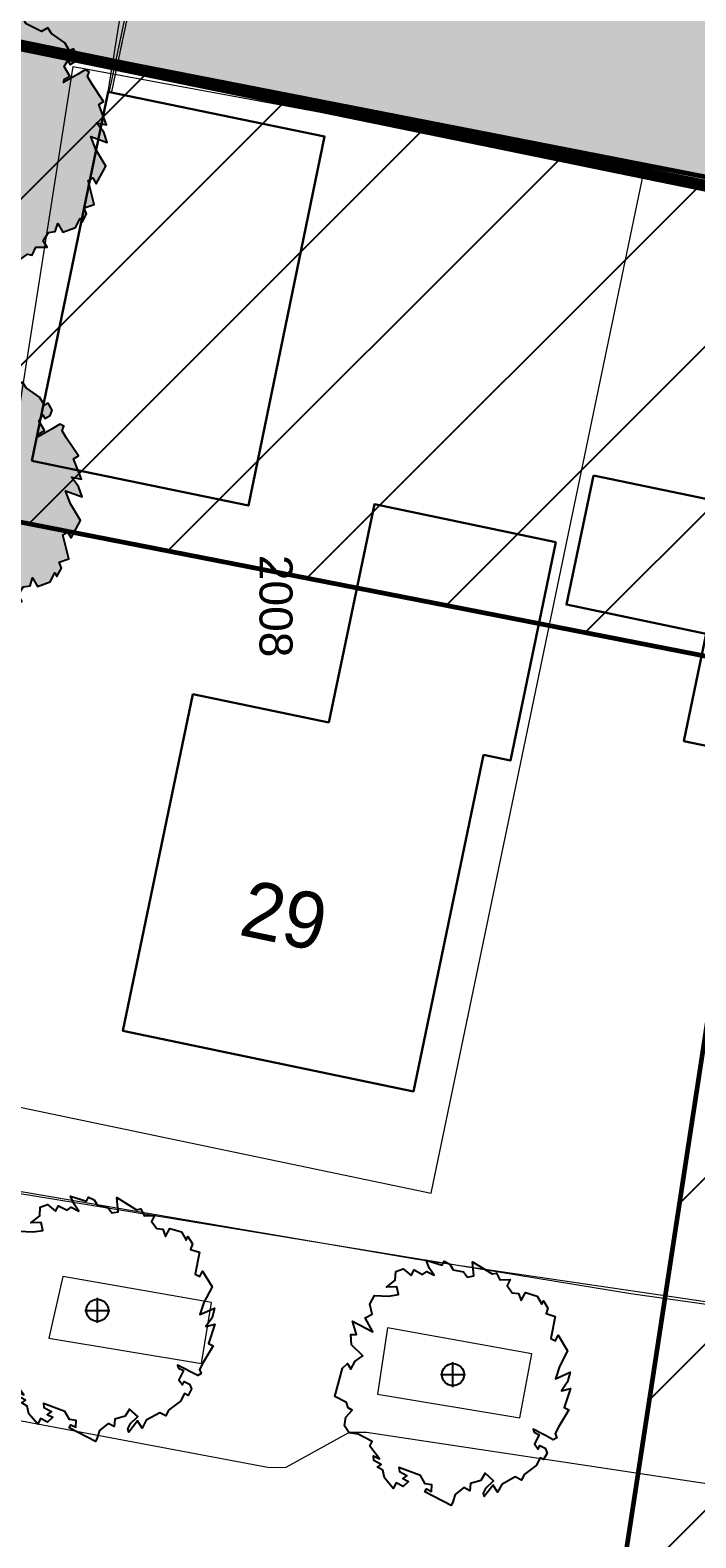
# Model space of a CAD drawing. Extents: x -1000932 to 2054797, y 285738 to 764020.
# Tile 602 of 656: x 831001 to 845153, y 468484 to 500538. Entities that reach past the tile are written whole.
import ezdxf

# ---------------------------------------------------------------- set-up
doc = ezdxf.new("R2010")
doc.units = 0
doc.header["$MEASUREMENT"] = 0
doc.linetypes.add('DASHED', pattern=[0.75, 0.5, -0.25])
doc.layers.get('0').update_dxf_attribs({"color": 1, "linetype": 'CONTINUOUS'})
for name, color, linetype in [('--schets pp', 1, 'CONTINUOUS'), ('-boom', 8, 'CONTINUOUS'), ('-boom beschermd', 82, 'CONTINUOUS'), ('31.', 7, 'CONTINUOUS'), ('A-0010--', 4, 'CONTINUOUS'), ('A-0900-TERREIN', 14, 'CONTINUOUS'), ('bomen', 1, 'CONTINUOUS')]:
    doc.layers.add(name, color=color, linetype=linetype)
for name, color, linetype, lineweight in [('B01', 1, 'CONTINUOUS', 30), ('B02', 1, 'CONTINUOUS', 30), ('B11', 1, 'CONTINUOUS', 30), ('B14', 1, 'CONTINUOUS', 30), ('T03', 84, 'CONTINUOUS', 0), ('V00', 7, 'CONTINUOUS', 0), ('Z02', 7, 'CONTINUOUS', 0)]:
    doc.layers.add(name, color=color, linetype=linetype, lineweight=lineweight)
doc.styles.get("Standard").update_dxf_attribs({"font": 'romans.shx'})
doc.styles.add('Style-INTL_ISO_EQUAL', font='INTL_ISO_EQUAL.shx')

# ---------------------------------------------------------------- blocks, each defined once
blk = doc.blocks.new('eigendomssituatie')
at = {"layer": '--schets pp', "linetype": 'Continuous', "transparency": 33554495}
h = blk.add_hatch(color=140, dxfattribs=at)
h.dxf.hatch_style = 1
h.paths.add_polyline_path([(9221, 16017), (-3884, 17237), (-5436, 504), (0, 0), (-2500, -26949), (-6847, -26546), (-6943, -27582), (-9442, -27350), (-9346, -26314), (-13692, -25911), (-13542, -23750), (-24868, -22700), (-35971, -21670), (-39085, -21481), (-35919, 15171), (-35449, 20057), (-40996, 20385), (-45060, -52868), (-5988, -60874), (-5392, -55500), (3604, -48873)])
at = {"layer": '--schets pp', "color": 140, "linetype": 'Continuous', "const_width": 250}
blk.add_lwpolyline([(9221, 16017), (-3884, 17237), (-5436, 504), (0, 0), (-2500, -26949), (-6847, -26546), (-6943, -27582), (-9442, -27350), (-9346, -26314), (-13692, -25911), (-13542, -23750), (-24868, -22700), (-35971, -21670), (-39085, -21481), (-35919, 15171), (-35449, 20057), (-40996, 20385), (-45060, -52868), (-5988, -60874), (-5392, -55500), (3604, -48873)], close=True, dxfattribs=at)
blk = doc.blocks.new('boom')
at = {"layer": '31.', "color": 7, "linetype": 'Continuous'}
for points in [[(2252, -1106), (2174, -1256), (2210, -1343), (2134, -1385), (1982, -1306), (1886, -1256), (1704, -1162), (1724, -1227), (1831, -1282), (1731, -1475), (1810, -1584), (1849, -1510), (1958, -1566), (2000, -1669), (1928, -1809), (1853, -1770), (1769, -1930), (1516, -2125), (1455, -2242), (1326, -2176), (1036, -2338), (950, -2502), (853, -2352), (667, -2590), (646, -2521), (706, -2406), (860, -2260), (686, -2098), (595, -2253), (372, -2314), (359, -2471), (230, -2404), (44, -2552), (-1, -2709), (-40, -2785), (-597, -2495), (-564, -2431), (-457, -2486), (-449, -2341), (-589, -2322), (-691, -2147), (-1147, -1978), (-1138, -2064), (-977, -2148), (-1064, -2211), (-947, -2272), (-1056, -2379), (-1206, -2301), (-1268, -2419), (-1454, -2198), (-1493, -2035), (-1602, -1968), (-1524, -1910), (-1684, -1827), (-1691, -1726), (-1560, -1794), (-1766, -1521), (-1716, -1425), (-2016, -1269), (-2204, -1239), (-2305, -1092), (-2275, -903), (-2143, -754), (-2228, -709), (-2266, -594), (-2513, -466), (-2348, 139), (-2243, 236), (-2169, 116), (-2080, 288), (-1914, 397), (-2159, 633), (-2173, 849), (-2048, 851), (-2137, 1136), (-1701, 908), (-1864, 1205), (-1716, 1286), (-1765, 1496), (-1667, 1683), (-1367, 1668), (-1156, 1699), (-1191, 1867), (-1412, 1860), (-1226, 2010), (-1212, 2193), (-1060, 2251), (-889, 2107), (-828, 2225), (-644, 2130), (-557, 2193), (-396, 2110), (-496, 2257), (-569, 2431), (-230, 2323), (-186, 2409), (-68, 2347), (6, 2228), (227, 2181), (306, 2072), (441, 2096), (417, 2398), (831, 2139), (923, 2159), (996, 2012), (1218, 2019), (1151, 1891), (1262, 1738), (1393, 1724), (1450, 1572), (1539, 1743), (1787, 1669), (1887, 1495), (1926, 1570), (2020, 1412)], [(2020, 1412), (1980, 1296), (2174, 1237), (2080, 768), (2177, 718), (2238, 836), (2438, 502), (2265, 170), (2180, -89), (2493, 49), (2438, -158), (2305, -345), (2498, -295), (2366, -703), (2463, -753), (2252, -1106)]]:
    blk.add_lwpolyline(points, dxfattribs=at)
blk.add_circle((0, 0), 235, dxfattribs=at)
blk = doc.blocks.new('UNNAMED')
at = {"color": 0}
for p, q in [((-0.5, 0), (0.5, 0)), ((0, -0.5), (0, 0.5))]:
    blk.add_line(p, q, dxfattribs=at)
blk = doc.blocks.new('nieuwe bomen')
at = {"layer": '-boom beschermd', "linetype": 'Continuous', "true_color": 0xd5bf15, "transparency": 33554559}
h = blk.add_hatch(color=52, dxfattribs=at)
h.dxf.hatch_style = 1
h.paths.add_polyline_path([(2240, 1375), (2147, 1534), (2182, 1631), (2096, 1673), (1935, 1578), (1832, 1518), (1639, 1404), (1658, 1477), (1771, 1543), (1651, 1748), (1732, 1872), (1778, 1792), (1894, 1860), (1934, 1975), (1847, 2123), (1767, 2076), (1667, 2247), (1380, 2445), (1306, 2570), (1170, 2490), (845, 2651), (741, 2825), (644, 2655), (427, 2905), (408, 2829), (480, 2706), (657, 2556), (476, 2369), (368, 2533), (121, 2587), (98, 2757), (-38, 2677), (-250, 2828), (-308, 2997), (-355, 3077), (-947, 2730), (-907, 2662), (-793, 2728), (-776, 2570), (-928, 2542), (-1029, 2345), (-1518, 2134), (-1512, 2229), (-1342, 2330), (-1441, 2394), (-1315, 2467), (-1441, 2577), (-1600, 2484), (-1674, 2609), (-1865, 2358), (-1898, 2178), (-2014, 2098), (-1925, 2040), (-2095, 1940), (-2097, 1829), (-1958, 1911), (-2167, 1602), (-2107, 1499), (-2426, 1312), (-2630, 1269), (-2731, 1102), (-2688, 898), (-2535, 743), (-2626, 690), (-2661, 562), (-2923, 408), (-2709, -243), (-2589, -343), (-2515, -208), (-2408, -390), (-2221, -499), (-2475, -771), (-2478, -1007), (-2342, -1003), (-2423, -1319), (-1960, -1046), (-2121, -1378), (-1955, -1459), (-1996, -1691), (-1879, -1889), (-1552, -1855), (-1320, -1878), (-1349, -2063), (-1591, -2068), (-1379, -2221), (-1354, -2421), (-1184, -2474), (-1006, -2308), (-933, -2434), (-738, -2319), (-639, -2383), (-468, -2283), (-569, -2450), (-639, -2644), (-275, -2507), (-222, -2598), (-97, -2524), (-23, -2389), (215, -2326), (296, -2202), (445, -2222), (436, -2552), (872, -2246), (974, -2263), (1046, -2098), (1288, -2094), (1208, -1957), (1320, -1784), (1463, -1762), (1516, -1593), (1623, -1775), (1889, -1680), (1988, -1484), (2035, -1564), (2129, -1386), (2079, -1262), (2287, -1186), (2159, -680), (2261, -620), (2335, -745), (2534, -370), (2326, -17), (2219, 260), (2568, 128), (2496, 351), (2341, 547), (2554, 504), (2388, 941), (2490, 1001)])
at = {"layer": '-boom beschermd', "color": 52, "linetype": 'Continuous', "true_color": 0xd5bf15}
blk.add_lwpolyline([(2240, 1375), (2147, 1534), (2182, 1631), (2096, 1673), (1935, 1578), (1832, 1518), (1639, 1404), (1658, 1477), (1771, 1543), (1651, 1748), (1732, 1872), (1778, 1792), (1894, 1860), (1934, 1975), (1847, 2123), (1767, 2076), (1667, 2247), (1380, 2445), (1306, 2570), (1170, 2490), (845, 2651), (741, 2825), (644, 2655), (427, 2905), (408, 2829), (480, 2706), (657, 2556), (476, 2369), (368, 2533), (121, 2587), (98, 2757), (-38, 2677), (-250, 2828), (-308, 2997), (-355, 3077), (-947, 2730), (-907, 2662), (-793, 2728), (-776, 2570), (-928, 2542), (-1029, 2345), (-1518, 2134), (-1512, 2229), (-1342, 2330), (-1441, 2394), (-1315, 2467), (-1441, 2577), (-1600, 2484), (-1674, 2609), (-1865, 2358), (-1898, 2178), (-2014, 2098), (-1925, 2040), (-2095, 1940), (-2097, 1829), (-1958, 1911), (-2167, 1602), (-2107, 1499), (-2426, 1312), (-2630, 1269), (-2731, 1102), (-2688, 898), (-2535, 743), (-2626, 690), (-2661, 562), (-2923, 408), (-2709, -243), (-2589, -343), (-2515, -208), (-2408, -390), (-2221, -499), (-2475, -771), (-2478, -1007), (-2342, -1003), (-2423, -1319), (-1960, -1046), (-2121, -1378), (-1955, -1459), (-1996, -1691), (-1879, -1889), (-1552, -1855), (-1320, -1878), (-1349, -2063), (-1591, -2068), (-1379, -2221), (-1354, -2421), (-1184, -2474), (-1006, -2308), (-933, -2434), (-738, -2319), (-639, -2383), (-468, -2283), (-569, -2450), (-639, -2644), (-275, -2507), (-222, -2598), (-97, -2524), (-23, -2389), (215, -2326), (296, -2202), (445, -2222), (436, -2552), (872, -2246), (974, -2263), (1046, -2098), (1288, -2094), (1208, -1957), (1320, -1784), (1463, -1762), (1516, -1593), (1623, -1775), (1889, -1680), (1988, -1484), (2035, -1564), (2129, -1386), (2079, -1262), (2287, -1186), (2159, -680), (2261, -620), (2335, -745), (2534, -370), (2326, -17), (2219, 260), (2568, 128), (2496, 351), (2341, 547), (2554, 504), (2388, 941), (2490, 1001)], close=True, dxfattribs=at)
blk.add_lwpolyline([(0, 0), (-163, 196)], dxfattribs=at)
blk.add_circle((0, 0), 255, dxfattribs=at)

msp = doc.modelspace()

# ---------------------------------------------------------------- hatches: boundary and pattern name
at = {"layer": '--schets pp', "linetype": 'Continuous'}
h = msp.add_hatch(dxfattribs=at)
h.set_pattern_fill('ANSI31', color=241, scale=20000)
h.set_pattern_definition([(45, (528312, 0), (-1767.767, 1767.767), [])])
edge = h.paths.add_edge_path()
edge.add_line((884116.828, 599424.851), (882423.395, 580081.091))
edge.add_line((882423.395, 580081.091), (889913.744, 579453.983))
edge.add_line((889913.744, 579453.983), (883041.958, 500066.664))
edge.add_line((883041.958, 500066.664), (873929.617, 493354.472))
edge.add_line((873929.617, 493354.472), (872686.018, 482143.686))
edge.add_line((872686.018, 482143.686), (872199.183, 482209.964))
edge.add_line((872199.183, 482209.964), (869066.62, 459200.025))
edge.add_line((869066.62, 459200.025), (843234.372, 465342.604))
edge.add_line((843234.372, 465342.604), (846552.823, 486994.847))
edge.add_line((846552.823, 486994.847), (814337.088, 493299.452))
edge.add_line((814337.088, 493299.452), (818906.995, 575452.455))
edge.add_arc((837543.896, 574415.744), 18665.712, 106.9763879, 176.8161015, ccw=False)
edge.add_line((832093.926, 592268.101), (850249.646, 598455.689))
edge.add_arc((864026.501, 564014.999), 37093.974, 88.4396865, 111.8022388, ccw=False)
edge.add_line((865036.541, 601095.219), (866560.327, 600961.82))
edge.add_line((866560.327, 600961.82), (884116.828, 599424.851))
edge = h.paths.add_edge_path(flags=16)
edge.add_line((873282.823, 590335.058), (871586.074, 570953.43))
edge.add_line((871586.074, 570953.43), (879086.187, 570325.504))
edge.add_line((879086.187, 570325.504), (873469.291, 505435.484))
edge.add_line((873469.291, 505435.484), (864473.346, 498809.03))
edge.add_line((864473.346, 498809.03), (863877.229, 493435.155))
edge.add_line((863877.229, 493435.155), (863639.536, 493467.515))
edge.add_line((863639.536, 493467.515), (860646.315, 471481.093))
edge.add_line((860646.315, 471481.093), (854515.362, 472938.955))
edge.add_line((854515.362, 472938.955), (857891.198, 494965.624))
edge.add_line((857891.198, 494965.624), (824805.408, 501440.499))
edge.add_line((824805.408, 501440.499), (828891.56, 574897.046))
edge.add_arc((837543.896, 574415.744), 8665.712, 106.1143616, 176.8161015, ccw=False)
edge.add_line((835138.68, 582740.977), (853741.284, 589080.866))
edge.add_arc((864026.501, 564014.999), 27093.974, 89.0254668, 112.3096958, ccw=False)
edge.add_line((864487.315, 591105.053), (865688.221, 590999.921))
edge.add_line((865688.221, 590999.921), (873282.823, 590335.058))

# ---------------------------------------------------------------- linework, layer by layer
at = {"layer": '--schets pp', "color": 241, "linetype": 'Continuous', "const_width": 100}
for points in [[(884116.828, 599424.851), (882423.395, 580081.091), (889913.744, 579453.983), (883041.958, 500066.664), (873929.617, 493354.472), (872686.018, 482143.686), (872199.183, 482209.964), (869066.62, 459200.025), (843234.372, 465342.604), (846552.823, 486994.847), (814337.088, 493299.452), (818906.995, 575452.455, -0.314530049), (832093.926, 592268.101), (850249.646, 598455.689, -0.102292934), (865036.541, 601095.219), (866560.327, 600961.82)], [(873282.823, 590335.058), (871586.074, 570953.43), (879086.187, 570325.504), (873469.291, 505435.484), (864473.346, 498809.03), (863877.229, 493435.155), (863639.536, 493467.515), (860646.315, 471481.093), (854515.362, 472938.955), (857891.198, 494965.624), (824805.408, 501440.499), (828891.56, 574897.046, -0.318668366), (835138.68, 582740.977), (853741.284, 589080.866, -0.10194762), (864487.315, 591105.053), (865688.221, 590999.921)]]:
    msp.add_lwpolyline(points, format="xyb", close=True, dxfattribs=at)
at = {"layer": 'A-0900-TERREIN', "color": 14, "linetype": 'Continuous', "lineweight": 13}
for points in [[(855282.955, 591361.78), (834445.955, 583958.78, 0.325245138), (827342.957, 574135.78), (826642.955, 560602.78), (826429.588, 559083.78), (826297.588, 555824.78), (826204.955, 554612.78), (825705.955, 546438.78), (825705.955, 546438.78), (825208.955, 540316.78), (825208.955, 540316.78), (824651.068, 531197.927), (829643.691, 530926.426), (828557.687, 510955.933), (823565.063, 511227.434), (822146.955, 487040.78), (821769.955, 477392.78), (839227.955, 474405.78), (854335.955, 472192.78), (854499.276, 472942.78), (860646.315, 471481.093), (862816.346, 470963.905)], [(855282.955, 591361.78), (834445.955, 583958.78, 0.325245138), (827342.957, 574135.78), (826642.955, 560602.78), (826385.36, 557017.708), (826204.955, 554612.78), (826204.955, 554612.78), (825705.955, 546438.78), (825387.169, 543593.936), (825282.555, 541670.195), (825208.955, 540316.78), (824726.955, 532296.78), (824667.152, 531197.052), (823404.044, 508265.25), (823246.955, 505842.78), (822146.955, 487040.78), (821769.955, 477392.78), (839227.955, 474405.78), (854335.955, 472192.78), (854499.276, 472942.78), (860646.315, 471481.093), (862816.346, 470963.905)]]:
    msp.add_lwpolyline(points, format="xyb", dxfattribs=at)
at = {"layer": 'A-0900-TERREIN', "color": 7, "linetype": 'DASHED', "lineweight": 18}
for points in [[(833531.299, 503243.405), (832672.955, 499200.78)], [(833580.209, 503233.015), (832721.866, 499190.405)]]:
    msp.add_lwpolyline(points, dxfattribs=at)
at = {"layer": 'A-0900-TERREIN', "color": 8, "linetype": 'Continuous', "lineweight": 13}
msp.add_lwpolyline([(842179.252, 489655.702), (838320.237, 490461.093), (837352.276, 485817.28), (834460.198, 486420.64), (832972.221, 479263.921), (839149.26, 477975.499), (840640.244, 485131.187), (841210.252, 485012.062)], close=True, dxfattribs=at)
at = {"layer": 'A-0900-TERREIN', "color": 14, "linetype": 'Continuous', "lineweight": 13}
msp.add_lwpolyline([(828507.18, 478117.53), (839523.252, 475813.718)], dxfattribs=at)
at = {"layer": 'B01', "flags": 128}
for points in [[(842179.221, 489651.921), (841210.221, 485009.921), (840640.221, 485128.921)], [(840640.221, 485128.921), (839149.221, 477975.921), (832972.221, 479263.921), (834460.221, 486417.921), (837352.221, 485814.921)]]:
    msp.add_lwpolyline(points, dxfattribs=at)
at = {"layer": 'B02', "flags": 128}
for points in [[(831039.221, 491379.921), (835641.221, 490430.921), (837260.221, 498278.921), (832658.221, 499227.921)], [(832658.221, 499227.921), (831039.221, 491379.921)], [(842976.221, 491071.921), (842403.221, 488323.921), (845375.221, 487704.921), (844900.221, 485422.921), (848102.221, 484755.921), (849414.221, 491057.921)]]:
    msp.add_lwpolyline(points, dxfattribs=at)
at = {"layer": 'B11', "flags": 128}
msp.add_lwpolyline([(837352.221, 485814.921), (838320.221, 490456.921), (842179.221, 489651.921)], dxfattribs=at)
at = {"layer": 'B14', "flags": 128}
msp.add_lwpolyline([(842976.221, 491071.921), (845947.221, 490453.921), (846212.221, 491724.921), (849414.221, 491057.921)], dxfattribs=at)
at = {"layer": 'T03', "flags": 128}
msp.add_lwpolyline([(832658.221, 499227.921), (833301.221, 503255.921)], dxfattribs=at)
at = {"layer": 'V00', "flags": 128}
for points in [[(828507.18, 478117.546), (831914.182, 499763.374)], [(831914.182, 499763.374), (844045.276, 497523.702)], [(839523.252, 475813.734), (844045.276, 497523.702)], [(827214.221, 476413.921), (828705.221, 476141.921), (843774.221, 473678.921), (854394.221, 472178.921), (855124.221, 476758.921), (857794.221, 476368.921), (858554.221, 481728.921)], [(828507.18, 478117.546), (839523.252, 475813.734)], [(831396.221, 472728.921), (834647.221, 472190.921), (834857.221, 473490.921), (831699.221, 474038.921), (831396.221, 472728.921)], [(838385.221, 471539.921), (841411.221, 471036.921), (841667.221, 472392.921), (838600.221, 472951.921), (838385.221, 471539.921)], [(870025.221, 466103.921), (856004.221, 468033.921), (838153.221, 470724.921), (837783.221, 470726.921), (836436.221, 469980.921), (836088.221, 469969.921), (826818.221, 471716.921)]]:
    msp.add_lwpolyline(points, dxfattribs=at)
at = {"layer": 'V00', "color": 7, "flags": 128}
msp.add_lwpolyline([(844045.276, 497523.702), (857891.198, 494965.624)], dxfattribs=at)

# ---------------------------------------------------------------- block references
at = {"layer": '--schets pp', "linetype": 'Continuous'}
for name, p in [('eigendomssituatie', (869864.96, 554308.852)), ('nieuwe bomen', (830073.049, 498018.642)), ('nieuwe bomen', (829535.965, 490485.88))]:
    msp.add_blockref(name, p, dxfattribs=at)
at = {"layer": '-boom', "linetype": 'Continuous'}
for p in [(832429.468, 473320.48), (839989.468, 471955.48)]:
    msp.add_blockref('boom', p, dxfattribs=at)
at = {"layer": 'bomen', "xscale": 531.2874016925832, "yscale": 531.2874016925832, "zscale": 531.2874016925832}
for p in [(832429.468, 473320.48), (839989.468, 471955.48)]:
    msp.add_blockref('UNNAMED', p, dxfattribs=at)

# ---------------------------------------------------------------- texts
at = {"layer": 'A-0010--', "color": 7, "linetype": 'Continuous', "insert": (835867.213, 489383.765), "char_height": 702, "attachment_point": 7, "rotation": 270, "line_spacing_factor": 0.933333}
msp.add_mtext('{\\fArial|b0|i0|c12|p0;2008}', dxfattribs=at)
at = {"layer": 'A-0010--', "color": 12, "linetype": 'Continuous', "insert": (835407.127, 481310.702), "char_height": 4.07831, "attachment_point": 7, "rotation": 348.2281786}
msp.add_mtext('{\\fArial|b0|i0|c12|p0;29}', dxfattribs=at)
at = {"layer": 'A-0010--', "color": 7, "linetype": 'Continuous', "char_height": 3.85352, "attachment_point": 7}
for s, insert in [('{\\fArial|b0|i0|c12|p0;0 m}', (837954.26, 475386.39)), ('{\\fArial|b0|i0|c12|p0;5 m}', (842120.721, 475386.39))]:
    msp.add_mtext(s, dxfattribs=dict(at, insert=insert))
at = {"layer": 'Z02', "style": 'Style-INTL_ISO_EQUAL'}
msp.add_text('29', height=1200, rotation=348.229374, dxfattribs=at).set_placement((835407.221, 481309.921))

doc.saveas('drawing.dxf')
